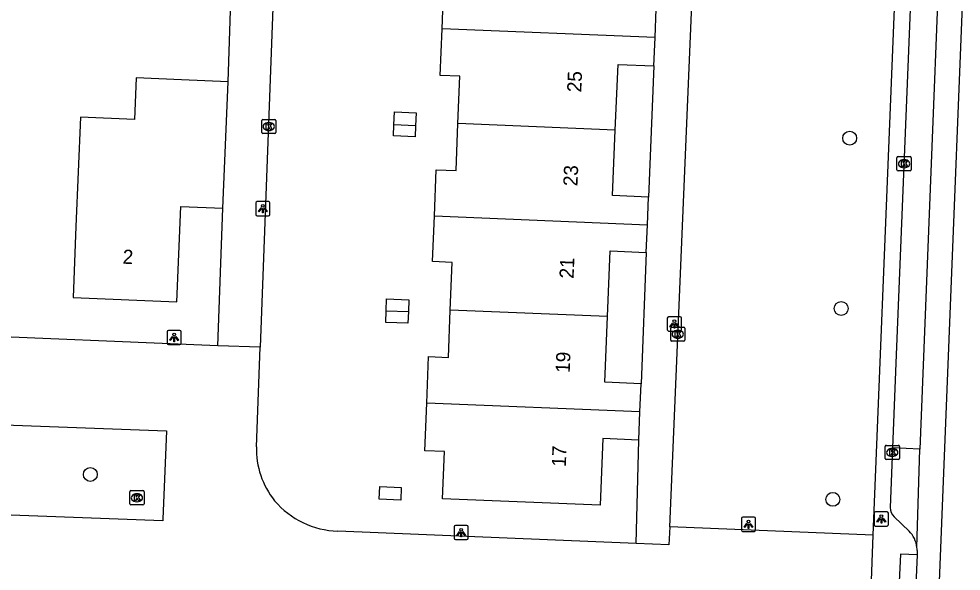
# Model space of a CAD drawing. Extents: x 160787 to 161428, y 386828 to 387483.
# Drawn here: x 160921.7 to 160988.2, y 386998.8 to 387037.8 of the extents above; entities that cross this region are included whole.
import ezdxf

# ---------------------------------------------------------------- set-up
doc = ezdxf.new("R2010")
doc.units = 0
for name, color, linetype in [('IMGEO_Boom', 7, 'Continuous'), ('IMGEO_Kolk', 7, 'Continuous'), ('IMGEO_Lichtpunt', 7, 'Continuous'), ('IMGEO_Pand', 7, 'Continuous'), ('IMGEO_Pand_nummerreeks', 7, 'Continuous'), ('IMGEO_Parkeervlak_gesloten', 7, 'Continuous'), ('IMGEO_Rijbaan_lokaal_gesloten', 7, 'Continuous'), ('IMGEO_Rijbaan_lokaal_open', 7, 'Continuous'), ('IMGEO_Voetpad_open', 7, 'Continuous')]:
    doc.layers.add(name, color=color, linetype=linetype)

msp = doc.modelspace()

# ---------------------------------------------------------------- linework, layer by layer
at = {"layer": 'IMGEO_Boom'}
for centre in [(160980.313, 387029.36), (160979.71, 387017.345), (160926.761, 387005.643), (160979.121, 387003.882)]:
    msp.add_circle(centre, 0.489, dxfattribs=at)
at = {"layer": 'IMGEO_Kolk'}
for p, q in [((160938.848, 387029.759), (160938.848, 387030.611)), ((160938.923, 387030.685), (160939.775, 387030.685)), ((160939.336, 387030.465), (160939.361, 387030.465)), ((160939.849, 387030.611), (160939.849, 387029.759)), ((160939.775, 387029.685), (160938.923, 387029.685)), ((160939.359, 387029.905), (160939.334, 387029.905)), ((160983.649, 387027.133), (160983.649, 387027.985)), ((160983.724, 387028.059), (160984.576, 387028.059)), ((160984.137, 387027.839), (160984.162, 387027.839)), ((160984.65, 387027.985), (160984.65, 387027.133)), ((160984.576, 387027.059), (160983.724, 387027.059)), ((160984.16, 387027.279), (160984.135, 387027.279)), ((160967.689, 387015.108), (160967.689, 387015.96)), ((160967.764, 387016.034), (160968.616, 387016.034)), ((160968.177, 387015.814), (160968.202, 387015.814)), ((160968.69, 387015.96), (160968.69, 387015.108)), ((160968.616, 387015.034), (160967.764, 387015.034)), ((160968.2, 387015.254), (160968.175, 387015.254)), ((160982.892, 387007.694), (160983.744, 387007.694)), ((160982.817, 387006.768), (160982.817, 387007.62)), ((160983.305, 387007.474), (160983.33, 387007.474)), ((160983.818, 387007.62), (160983.818, 387006.768)), ((160983.744, 387006.694), (160982.892, 387006.694)), ((160983.328, 387006.914), (160983.303, 387006.914)), ((160929.549, 387003.572), (160929.549, 387004.424)), ((160929.624, 387004.498), (160930.476, 387004.498)), ((160930.55, 387004.424), (160930.55, 387003.572)), ((160930.06, 387003.718), (160930.035, 387003.718)), ((160930.037, 387004.278), (160930.062, 387004.278)), ((160930.476, 387003.498), (160929.624, 387003.498))]:
    msp.add_line(p, q, dxfattribs=at)
for points in [[(160938.848, 387029.759), (160938.848, 387030.611)], [(160938.923, 387030.685), (160939.775, 387030.685)], [(160939.169, 387030.385), (160939.292, 387030.385), (160939.292, 387030.234), (160939.422, 387030.385), (160939.586, 387030.385), (160939.44, 387030.234), (160939.593, 387029.985), (160939.441, 387029.985), (160939.356, 387030.149), (160939.292, 387030.082), (160939.292, 387029.985), (160939.169, 387029.985), (160939.169, 387030.385)], [(160939.849, 387030.611), (160939.849, 387029.759)], [(160939.775, 387029.685), (160938.923, 387029.685)], [(160983.649, 387027.133), (160983.649, 387027.985)], [(160983.724, 387028.059), (160984.576, 387028.059)], [(160983.97, 387027.759), (160984.093, 387027.759), (160984.093, 387027.608), (160984.223, 387027.759), (160984.387, 387027.759), (160984.241, 387027.608), (160984.394, 387027.359), (160984.242, 387027.359), (160984.157, 387027.523), (160984.093, 387027.456), (160984.093, 387027.359), (160983.97, 387027.359), (160983.97, 387027.759)], [(160984.65, 387027.985), (160984.65, 387027.133)], [(160984.576, 387027.059), (160983.724, 387027.059)], [(160967.689, 387015.108), (160967.689, 387015.96)], [(160967.764, 387016.034), (160968.616, 387016.034)], [(160968.01, 387015.734), (160968.133, 387015.734), (160968.133, 387015.583), (160968.263, 387015.734), (160968.427, 387015.734), (160968.281, 387015.583), (160968.434, 387015.334), (160968.282, 387015.334), (160968.197, 387015.498), (160968.133, 387015.431), (160968.133, 387015.334), (160968.01, 387015.334), (160968.01, 387015.734)], [(160968.69, 387015.96), (160968.69, 387015.108)], [(160968.616, 387015.034), (160967.764, 387015.034)], [(160982.892, 387007.694), (160983.744, 387007.694)], [(160982.817, 387006.768), (160982.817, 387007.62)], [(160983.138, 387007.394), (160983.261, 387007.394), (160983.261, 387007.243), (160983.391, 387007.394), (160983.555, 387007.394), (160983.409, 387007.243), (160983.562, 387006.994), (160983.41, 387006.994), (160983.325, 387007.158), (160983.261, 387007.091), (160983.261, 387006.994), (160983.138, 387006.994), (160983.138, 387007.394)], [(160983.818, 387007.62), (160983.818, 387006.768)], [(160983.744, 387006.694), (160982.892, 387006.694)], [(160929.549, 387003.572), (160929.549, 387004.424)], [(160929.624, 387004.498), (160930.476, 387004.498)], [(160930.55, 387004.424), (160930.55, 387003.572)], [(160929.87, 387004.198), (160929.993, 387004.198), (160929.993, 387004.047), (160930.123, 387004.198), (160930.287, 387004.198), (160930.141, 387004.047), (160930.294, 387003.798), (160930.142, 387003.798), (160930.057, 387003.962), (160929.993, 387003.895), (160929.993, 387003.798), (160929.87, 387003.798), (160929.87, 387004.198)], [(160930.476, 387003.498), (160929.624, 387003.498)]]:
    msp.add_lwpolyline(points, dxfattribs=at)
for centre, start, end in [((160938.925, 387030.609), 91.55205, 178.44795), ((160938.925, 387030.609), 91.55205, 178.44795), ((160939.773, 387030.609), 1.55205, 88.44795), ((160939.773, 387030.609), 1.55205, 88.44795), ((160938.925, 387029.761), 181.55205, 268.44795), ((160938.925, 387029.761), 181.55205, 268.44795), ((160939.773, 387029.761), 271.55205, 358.44795), ((160939.773, 387029.761), 271.55205, 358.44795), ((160983.726, 387027.983), 91.55205, 178.44795), ((160983.726, 387027.983), 91.55205, 178.44795), ((160984.574, 387027.983), 1.55205, 88.44795), ((160984.574, 387027.983), 1.55205, 88.44795), ((160983.726, 387027.135), 181.55205, 268.44795), ((160983.726, 387027.135), 181.55205, 268.44795), ((160984.574, 387027.135), 271.55205, 358.44795), ((160984.574, 387027.135), 271.55205, 358.44795), ((160967.766, 387015.958), 91.55205, 178.44795), ((160967.766, 387015.958), 91.55205, 178.44795), ((160968.614, 387015.958), 1.55205, 88.44795), ((160968.614, 387015.958), 1.55205, 88.44795), ((160967.766, 387015.11), 181.55205, 268.44795), ((160967.766, 387015.11), 181.55205, 268.44795), ((160968.614, 387015.11), 271.55205, 358.44795), ((160968.614, 387015.11), 271.55205, 358.44795), ((160982.894, 387007.618), 91.55205, 178.44795), ((160982.894, 387007.618), 91.55205, 178.44795), ((160983.742, 387007.618), 1.55205, 88.44795), ((160983.742, 387007.618), 1.55205, 88.44795), ((160982.894, 387006.77), 181.55205, 268.44795), ((160982.894, 387006.77), 181.55205, 268.44795), ((160983.742, 387006.77), 271.55205, 358.44795), ((160983.742, 387006.77), 271.55205, 358.44795), ((160929.626, 387004.422), 91.55205, 178.44795), ((160929.626, 387004.422), 91.55205, 178.44795), ((160930.474, 387004.422), 1.55205, 88.44795), ((160930.474, 387004.422), 1.55205, 88.44795), ((160929.626, 387003.574), 181.55205, 268.44795), ((160929.626, 387003.574), 181.55205, 268.44795), ((160930.474, 387003.574), 271.55205, 358.44795), ((160930.474, 387003.574), 271.55205, 358.44795)]:
    msp.add_arc(centre, 0.0765, start, end, dxfattribs=at)
for centre, major_axis, ratio, start_param, end_param in [((160939.335, 387030.185), (-0.387, 0.002), 0.722429, 4.712389, 7.853982), ((160939.36, 387030.185), (-0.39, 0.002), 0.717154, 1.570796, 4.712389), ((160984.136, 387027.559), (-0.387, 0.002), 0.722429, 4.712389, 7.853982), ((160984.161, 387027.559), (-0.39, 0.002), 0.717154, 1.570796, 4.712389), ((160968.176, 387015.534), (-0.387, 0.002), 0.722429, 4.712389, 7.853982), ((160968.201, 387015.534), (-0.39, 0.002), 0.717154, 1.570796, 4.712389), ((160983.304, 387007.194), (-0.387, 0.002), 0.722429, 4.712389, 7.853982), ((160983.329, 387007.194), (-0.39, 0.002), 0.717154, 1.570796, 4.712389), ((160930.036, 387003.998), (-0.387, 0.002), 0.722429, 4.712389, 7.853982), ((160930.061, 387003.998), (-0.39, 0.002), 0.717154, 1.570796, 4.712389)]:
    msp.add_ellipse(centre, major_axis=major_axis, ratio=ratio, start_param=start_param, end_param=end_param, dxfattribs=at)
at = {"layer": 'IMGEO_Lichtpunt'}
for p, q in [((160938.431, 387024.791), (160938.431, 387023.984)), ((160938.431, 387024.791), (160938.431, 387023.984)), ((160939.333, 387024.886), (160938.525, 387024.886)), ((160939.333, 387024.886), (160938.525, 387024.886)), ((160939.427, 387023.984), (160939.427, 387024.791)), ((160939.427, 387023.984), (160939.427, 387024.791)), ((160938.525, 387023.89), (160939.333, 387023.89)), ((160938.525, 387023.89), (160939.333, 387023.89)), ((160967.453, 387016.66), (160967.453, 387015.853)), ((160967.453, 387016.66), (160967.453, 387015.853)), ((160968.355, 387016.755), (160967.547, 387016.755)), ((160968.355, 387016.755), (160967.547, 387016.755)), ((160968.449, 387015.853), (160968.449, 387016.66)), ((160968.449, 387015.853), (160968.449, 387016.66)), ((160932.177, 387015.704), (160932.177, 387014.897)), ((160932.177, 387015.704), (160932.177, 387014.897)), ((160933.079, 387015.799), (160932.271, 387015.799)), ((160933.079, 387015.799), (160932.271, 387015.799)), ((160933.173, 387014.897), (160933.173, 387015.704)), ((160933.173, 387014.897), (160933.173, 387015.704)), ((160967.547, 387015.759), (160968.355, 387015.759)), ((160967.547, 387015.759), (160968.355, 387015.759)), ((160932.271, 387014.803), (160933.079, 387014.803)), ((160932.271, 387014.803), (160933.079, 387014.803)), ((160972.678, 387002.528), (160972.678, 387001.721)), ((160972.678, 387002.528), (160972.678, 387001.721)), ((160973.58, 387002.623), (160972.772, 387002.623)), ((160973.58, 387002.623), (160972.772, 387002.623)), ((160973.674, 387001.721), (160973.674, 387002.528)), ((160973.674, 387001.721), (160973.674, 387002.528)), ((160982.046, 387002.904), (160982.046, 387002.097)), ((160982.046, 387002.904), (160982.046, 387002.097)), ((160982.948, 387002.999), (160982.14, 387002.999)), ((160982.948, 387002.999), (160982.14, 387002.999)), ((160983.042, 387002.097), (160983.042, 387002.904)), ((160983.042, 387002.097), (160983.042, 387002.904)), ((160952.419, 387001.941), (160952.419, 387001.134)), ((160952.419, 387001.941), (160952.419, 387001.134)), ((160953.321, 387002.036), (160952.513, 387002.036)), ((160953.321, 387002.036), (160952.513, 387002.036)), ((160953.415, 387001.134), (160953.415, 387001.941)), ((160953.415, 387001.134), (160953.415, 387001.941)), ((160982.14, 387002.003), (160982.948, 387002.003)), ((160982.14, 387002.003), (160982.948, 387002.003)), ((160952.513, 387001.04), (160953.321, 387001.04)), ((160952.513, 387001.04), (160953.321, 387001.04)), ((160972.772, 387001.627), (160973.58, 387001.627)), ((160972.772, 387001.627), (160973.58, 387001.627))]:
    msp.add_line(p, q, dxfattribs=at)
for points in [[(160938.805, 387024.455), (160938.844, 387024.427), (160938.656, 387024.165), (160938.618, 387024.192), (160938.805, 387024.455)], [(160938.907, 387024.407), (160938.954, 387024.407), (160938.954, 387024.085), (160938.907, 387024.085), (160938.907, 387024.407)], [(160939.017, 387024.427), (160939.055, 387024.454), (160939.242, 387024.192), (160939.203, 387024.164), (160939.017, 387024.427)], [(160967.827, 387016.324), (160967.866, 387016.296), (160967.678, 387016.034), (160967.64, 387016.061), (160967.827, 387016.324)], [(160968.039, 387016.296), (160968.077, 387016.323), (160968.264, 387016.061), (160968.225, 387016.033), (160968.039, 387016.296)], [(160967.929, 387016.276), (160967.976, 387016.276), (160967.976, 387015.954), (160967.929, 387015.954), (160967.929, 387016.276)], [(160932.551, 387015.368), (160932.59, 387015.34), (160932.402, 387015.078), (160932.364, 387015.105), (160932.551, 387015.368)], [(160932.653, 387015.32), (160932.7, 387015.32), (160932.7, 387014.998), (160932.653, 387014.998), (160932.653, 387015.32)], [(160932.763, 387015.34), (160932.801, 387015.367), (160932.988, 387015.105), (160932.949, 387015.077), (160932.763, 387015.34)], [(160982.42, 387002.568), (160982.459, 387002.54), (160982.271, 387002.278), (160982.233, 387002.305), (160982.42, 387002.568)], [(160982.522, 387002.52), (160982.569, 387002.52), (160982.569, 387002.198), (160982.522, 387002.198), (160982.522, 387002.52)], [(160982.632, 387002.54), (160982.67, 387002.567), (160982.857, 387002.305), (160982.818, 387002.277), (160982.632, 387002.54)], [(160973.052, 387002.192), (160973.091, 387002.164), (160972.903, 387001.902), (160972.865, 387001.929), (160973.052, 387002.192)], [(160973.154, 387002.144), (160973.201, 387002.144), (160973.201, 387001.822), (160973.154, 387001.822), (160973.154, 387002.144)], [(160973.264, 387002.164), (160973.302, 387002.191), (160973.489, 387001.929), (160973.45, 387001.901), (160973.264, 387002.164)], [(160952.793, 387001.605), (160952.832, 387001.577), (160952.644, 387001.315), (160952.606, 387001.342), (160952.793, 387001.605)], [(160952.895, 387001.557), (160952.942, 387001.557), (160952.942, 387001.235), (160952.895, 387001.235), (160952.895, 387001.557)], [(160953.005, 387001.577), (160953.043, 387001.604), (160953.23, 387001.342), (160953.191, 387001.314), (160953.005, 387001.577)]]:
    msp.add_lwpolyline(points, dxfattribs=at)
for centre in [(160938.93, 387024.589), (160967.952, 387016.458), (160932.676, 387015.502), (160973.177, 387002.326), (160982.545, 387002.702), (160952.918, 387001.739)]:
    msp.add_circle(centre, 0.0994, dxfattribs=at)
for centre, start, end in [((160938.525, 387024.791), 90, 180), ((160938.525, 387024.791), 90, 180), ((160939.333, 387024.791), 0, 90), ((160939.333, 387024.791), 0, 90), ((160938.525, 387023.984), 180, 270), ((160938.525, 387023.984), 180, 270), ((160939.333, 387023.984), 270, 0), ((160939.333, 387023.984), 270, 360), ((160967.547, 387016.66), 90, 180), ((160967.547, 387016.66), 90, 180), ((160968.355, 387016.66), 0, 90), ((160968.355, 387016.66), 0, 90), ((160932.271, 387015.704), 90, 180), ((160932.271, 387015.704), 90, 180), ((160933.079, 387015.704), 0, 90), ((160933.079, 387015.704), 0, 90), ((160967.547, 387015.853), 180, 270), ((160967.547, 387015.853), 180, 270), ((160968.355, 387015.853), 270, 0), ((160968.355, 387015.853), 270, 360), ((160932.271, 387014.897), 180, 270), ((160932.271, 387014.897), 180, 270), ((160933.079, 387014.897), 270, 0), ((160933.079, 387014.897), 270, 360), ((160972.772, 387002.528), 90, 180), ((160972.772, 387002.528), 90, 180), ((160973.58, 387002.528), 0, 90), ((160973.58, 387002.528), 0, 90), ((160982.14, 387002.904), 90, 180), ((160982.14, 387002.904), 90, 180), ((160982.948, 387002.904), 0, 90), ((160982.948, 387002.904), 0, 90), ((160952.513, 387001.941), 90, 180), ((160952.513, 387001.941), 90, 180), ((160953.321, 387001.941), 0, 90), ((160953.321, 387001.941), 0, 90), ((160972.772, 387001.721), 180, 270), ((160972.772, 387001.721), 180, 270), ((160973.58, 387001.721), 270, 0), ((160973.58, 387001.721), 270, 360), ((160982.14, 387002.097), 180, 270), ((160982.14, 387002.097), 180, 270), ((160982.948, 387002.097), 270, 0), ((160982.948, 387002.097), 270, 360), ((160952.513, 387001.134), 180, 270), ((160952.513, 387001.134), 180, 270), ((160953.321, 387001.134), 270, 0), ((160953.321, 387001.134), 270, 360)]:
    msp.add_arc(centre, 0.0946, start, end, dxfattribs=at)
at = {"layer": 'IMGEO_Pand'}
for points in [[(160951.564, 387037.085), (160951.697, 387040.344), (160953.094, 387040.287), (160953.232, 387043.647)], [(160966.589, 387036.47), (160966.671, 387038.478)], [(160952.689, 387030.392), (160952.825, 387033.729), (160951.429, 387033.786), (160951.564, 387037.085)], [(160966.589, 387036.47), (160951.564, 387037.085)], [(160966.506, 387034.458), (160966.589, 387036.47)], [(160963.786, 387029.938), (160963.976, 387034.562), (160966.506, 387034.458)], [(160936.491, 387033.349), (160933.194, 387033.487), (160930.003, 387033.621), (160929.88, 387030.692), (160926.074, 387030.851), (160925.75, 387023.13), (160925.541, 387018.134), (160932.859, 387017.826), (160933.141, 387024.545), (160936.116, 387024.42)], [(160936.116, 387024.42), (160936.491, 387033.349)], [(160948.171, 387030.308), (160948.208, 387031.212), (160949.734, 387031.15), (160949.697, 387030.245)], [(160949.697, 387030.245), (160949.665, 387029.457), (160948.139, 387029.519), (160948.171, 387030.308)], [(160949.697, 387030.245), (160948.171, 387030.308)], [(160951.023, 387023.873), (160951.156, 387027.134), (160952.553, 387027.076), (160952.689, 387030.392)], [(160963.786, 387029.938), (160952.689, 387030.392)], [(160966.132, 387025.212), (160963.597, 387025.316), (160963.786, 387029.938)], [(160966.052, 387023.258), (160966.132, 387025.212)], [(160952.149, 387017.226), (160952.287, 387020.597), (160950.891, 387020.654), (160951.023, 387023.873)], [(160951.023, 387023.873), (160966.052, 387023.258)], [(160965.972, 387021.303), (160966.052, 387023.258)], [(160963.239, 387016.772), (160963.429, 387021.407), (160965.972, 387021.303)], [(160947.624, 387017.194), (160947.658, 387018.018), (160949.222, 387017.954), (160949.189, 387017.13)], [(160949.189, 387017.13), (160949.155, 387016.305), (160947.59, 387016.369), (160947.624, 387017.194)], [(160947.624, 387017.194), (160949.189, 387017.13)], [(160950.482, 387010.668), (160950.617, 387013.955), (160952.013, 387013.898), (160952.149, 387017.226)], [(160963.239, 387016.772), (160952.149, 387017.226)], [(160965.597, 387012.037), (160963.05, 387012.141), (160963.239, 387016.772)], [(160965.516, 387010.052), (160965.597, 387012.037)], [(160965.435, 387008.068), (160962.899, 387008.172), (160962.706, 387003.476), (160951.604, 387003.931), (160951.741, 387007.26), (160950.345, 387007.317), (160950.482, 387010.668)], [(160965.516, 387010.052), (160950.482, 387010.668)], [(160965.435, 387008.068), (160965.516, 387010.052)], [(160948.687, 387004.727), (160948.65, 387003.834), (160947.142, 387003.896), (160947.179, 387004.789), (160948.687, 387004.727)]]:
    msp.add_lwpolyline(points, dxfattribs=at)
at = {"layer": 'IMGEO_Parkeervlak_gesloten'}
msp.add_lwpolyline([(160985.264, 387007.433), (160983.337, 387007.515)], dxfattribs=at)
at = {"layer": 'IMGEO_Rijbaan_lokaal_gesloten'}
for points in [[(160990.199, 387087.638), (160983.902, 386929.785), (160982.208, 386929.85)], [(160987.402, 387061.388), (160985.264, 387007.433)], [(160985.059, 387000.493), (160985.264, 387007.433)], [(160985.07, 386999.981), (160984.824, 386994.129)], [(160985.072, 387000.284), (160985.07, 386999.981)]]:
    msp.add_lwpolyline(points, dxfattribs=at)
msp.add_arc((160982.847, 387000.25), 2.226, 0.86277, 6.25576, dxfattribs=at)
at = {"layer": 'IMGEO_Rijbaan_lokaal_open'}
for points in [[(160935.762, 387014.709), (160897.603, 387016.304)], [(160938.734, 387014.625), (160935.762, 387014.709)], [(160938.47, 387007.597), (160938.734, 387014.625)], [(160902.898, 387003.458), (160903.134, 387009.791), (160903.546, 387009.776), (160932.13, 387008.71), (160931.885, 387002.48), (160931.881, 387002.377), (160902.898, 387003.458)], [(160967.621, 387001.944), (160967.568, 387000.672), (160965.254, 387000.768)], [(160981.974, 387001.361), (160967.621, 387001.944)], [(160965.254, 387000.768), (160944.212, 387001.643)], [(160979.113, 386994.416), (160981.706, 386994.318), (160981.974, 387001.361)]]:
    msp.add_lwpolyline(points, dxfattribs=at)
for centre, radius, start, end in [((160944.374, 387007.466), 5.905, 178.72444, 218.60429), ((160944.387, 387007.714), 6.073, 220.35811, 268.34817)]:
    msp.add_arc(centre, radius, start, end, dxfattribs=at)
at = {"layer": 'IMGEO_Voetpad_open'}
for points in [[(160981.974, 387001.361), (160984.552, 387065.241)], [(160967.621, 387001.944), (160970.17, 387062.263)], [(160985.457, 387061.463), (160984.903, 387046.598), (160983.575, 387013.498), (160983.337, 387007.515)], [(160940.342, 387057.48), (160938.734, 387014.625)], [(160936.491, 387033.349), (160936.884, 387045.544)], [(160966.506, 387034.458), (160966.132, 387025.212)], [(160935.762, 387014.709), (160936.116, 387024.42)], [(160965.972, 387021.303), (160965.597, 387012.037)], [(160965.254, 387000.768), (160965.435, 387008.068)], [(160983.337, 387007.515), (160983.17, 387003.309)], [(160983.444, 387002.651), (160984.503, 387001.642)], [(160985.07, 386999.981), (160983.894, 387000.026), (160983.624, 386994.162), (160984.824, 386994.129)]]:
    msp.add_lwpolyline(points, dxfattribs=at)
for centre, radius, start, end in [((160984.107, 387003.313), 0.937, 180.26364, 224.95136), ((160983.127, 387000.267), 1.945, 6.66344, 44.98115)]:
    msp.add_arc(centre, radius, start, end, dxfattribs=at)

# ---------------------------------------------------------------- texts
at = {"layer": 'IMGEO_Pand_nummerreeks'}
for s, rotation, p in [('25', 87.64535, (160961.382, 387032.585)), ('23', 87.64535, (160961.11, 387025.956)), ('2', 357.58785, (160929.029, 387020.509)), ('21', 87.64535, (160960.841, 387019.44)), ('19', 87.64535, (160960.567, 387012.789)), ('17', 87.64535, (160960.294, 387006.16))]:
    msp.add_text(s, height=1, rotation=rotation, dxfattribs=at).set_placement(p)

doc.saveas('drawing.dxf')
